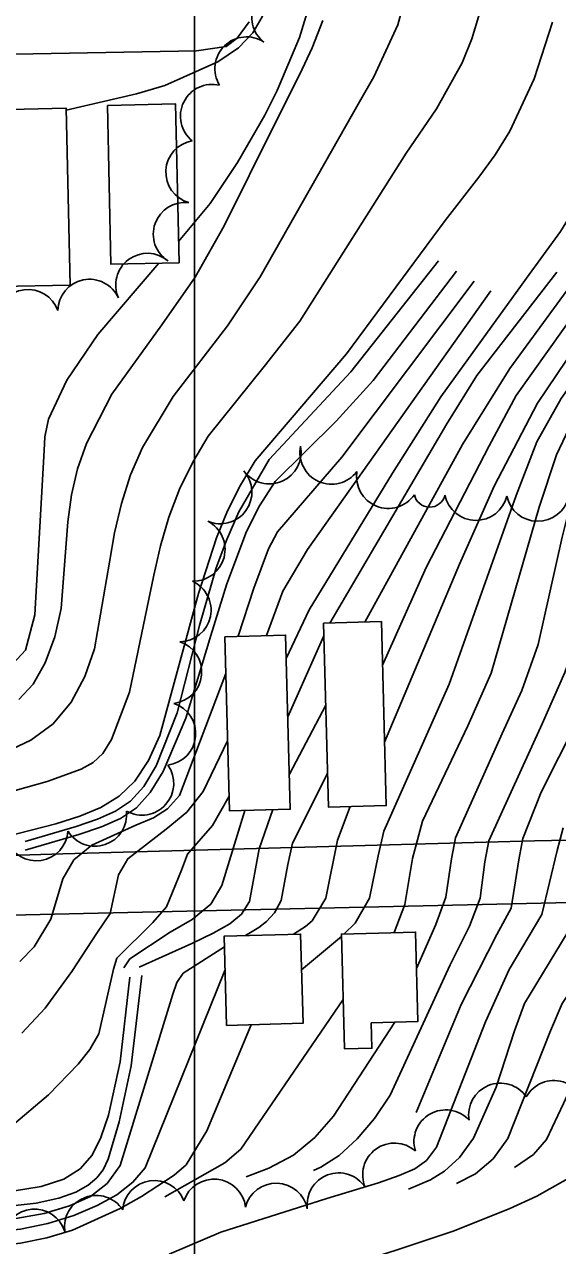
# Model space of a CAD drawing. Extents: x 79600 to 91800, y 75600 to 84400.
# Drawn here: x 87945 to 88117.3, y 77599.8 to 77994.3 of the extents above; entities that cross this region are included whole.
import ezdxf

# ---------------------------------------------------------------- set-up
doc = ezdxf.new("R2010")
doc.units = 0
for name, color, linetype in [('080-090$0$BLDG', 7, 'Continuous'), ('080-090$0$GRID', 7, 'Continuous'), ('080-090$0$INDEX', 7, 'Continuous'), ('080-090$0$INTER', 7, 'Continuous'), ('080-090$0$ROAD', 7, 'Continuous'), ('080-090$0$TREES', 7, 'Continuous')]:
    doc.layers.add(name, color=color, linetype=linetype)

msp = doc.modelspace()

# ---------------------------------------------------------------- linework, layer by layer
at = {"layer": '080-090$0$BLDG'}
for points in [[(87959.74, 77910.11), (87936.96, 77909.61), (87935.71, 77966.7), (87958.49, 77967.2)], [(87971.84, 77968.13), (87993.84, 77968.61), (87994.96, 77917.32), (87972.96, 77916.84)], [(88041.65, 77800.86), (88060.36, 77801.37), (88061.97, 77741.95), (88043.26, 77741.44)], [(88009.74, 77796.5), (88029.4, 77797.03), (88030.93, 77740.78), (88011.27, 77740.25)], [(88010.3, 77670.95), (88009.52, 77699.75), (88034.26, 77700.42), (88035.04, 77671.62)], [(88057.08, 77671.8), (88057.3, 77663.56), (88048.46, 77663.32), (88047.46, 77700.44), (88071.41, 77701.09), (88072.19, 77672.21)]]:
    msp.add_lwpolyline(points, close=True, dxfattribs=at)
at = {"layer": '080-090$0$GRID'}
msp.add_line((88000, 80000), (88000, 76000), dxfattribs=at)
at = {"layer": '080-090$0$INDEX'}
msp.add_line((88034.57, 77688.83), (88047.48, 77699.68), dxfattribs=at)
for points in [[(88029.61, 77789.5), (88037.03, 77805.23), (88063.97, 77849.31), (88079.6, 77874.03), (88107.33, 77912.37), (88118.26, 77927.43), (88123.14, 77935.31), (88127.46, 77943.53), (88134.09, 77961.02), (88138.5, 77979.31), (88143.46, 78006.46)], [(87938.82, 77759.15), (87947.09, 77763.06), (87954.32, 77768.38), (87960.12, 77775.36), (87964.52, 77783.61), (87967.65, 77792.57), (87972.43, 77820.58), (87974.09, 77830.1), (87976.34, 77839.56), (87979.32, 77848.77), (87983.17, 77857.6), (87993.07, 77874.1), (88010.6, 77896.97), (88021.17, 77912.79), (88053.29, 77969.32), (88057.98, 77977.32), (88065.74, 77994.15), (88068.13, 78003.29)], [(88048.3, 77700.46), (88051.88, 77704), (88056.49, 77712.01), (88059.38, 77725.73), (88061.18, 77733.67), (88082.29, 77781.14), (88103.9, 77842.08), (88110.63, 77859.4), (88118.52, 77873.4), (88131.55, 77891.88), (88146.13, 77913.85), (88154.46, 77929.67), (88160.06, 77945.71), (88163.5, 77963.31), (88167.81, 78000.65)], [(87918.46, 77726.71), (87955.08, 77736.02), (87962.9, 77738.54), (87969.7, 77741.36), (87975.58, 77744.95), (87980.65, 77749.88), (87985.04, 77756.52), (87988.78, 77764.53), (88001.21, 77810.44), (88007.08, 77828.46), (88010.67, 77837.14), (88014.81, 77845.47), (88019.61, 77853.3), (88049.15, 77887.93), (88081.01, 77930.9), (88091.91, 77944.92), (88097.15, 77952.14), (88101.94, 77959.78), (88109.74, 77976.76), (88115.64, 77995.02)], [(87928.09, 77742.89), (87952.29, 77749.73), (87963.35, 77753.75), (87967.2, 77755.83), (87970.32, 77758.72), (87973.17, 77763.28), (87978.92, 77778.6), (87986.81, 77816.43), (87988.97, 77825.82), (87991.7, 77835.08), (87995.14, 77844.11), (87999.39, 77852.86), (88004.38, 77861.23), (88022.48, 77883.76), (88033.97, 77898.44), (88068.42, 77952.66), (88078.2, 77967.01), (88086.44, 77981.84), (88089.61, 77989.65), (88092.11, 77997.78)], [(87943.13, 77776.25), (87947.78, 77781.17), (87951.7, 77788.04), (87954.79, 77796.41), (87956.86, 77805.62), (87958.98, 77833.64), (87960.18, 77842.36), (87962.17, 77850.73), (87965.01, 77858.89), (87973.21, 77874.83), (87989.4, 77897.23), (88000.16, 77912.67), (88009.57, 77929.21), (88025.84, 77961.98), (88033.98, 77978.23), (88037.99, 77986.77), (88041.43, 77995.59)], [(87940.75, 77638.41), (87952.74, 77648.53), (87962.34, 77658.36), (87966.12, 77663.14), (87969.07, 77668.26), (87973.81, 77689.05), (87974.87, 77692.66), (87986.49, 77704.19), (87990.94, 77709.26), (87995.8, 77721.08), (87997.68, 77726.26), (88005.76, 77735.55), (88011.14, 77745.03)], [(87991.75, 77597.07), (88008.45, 77604.18), (88042.79, 77615.02), (88059.42, 77620.08), (88066.17, 77622.4), (88071.18, 77624.58), (88074.94, 77627.33), (88078.17, 77631.57), (88094.04, 77672.13), (88101.71, 77689.04), (88112.21, 77706.72), (88117.21, 77727.46), (88119.14, 77734.71)], [(87934.76, 77599.61), (87943.66, 77600.56), (87952.25, 77602.28), (87960.52, 77604.77), (87975.97, 77611.74), (87982.83, 77615.69), (87993.4, 77622.55), (87997.23, 77625.94), (88003.97, 77636.83), (88018.28, 77671.16)], [(87602.34, 77379.77), (87671.29, 77414.47), (87739.84, 77454.01), (87755.07, 77463.2), (87769.23, 77472.64), (87775.49, 77477.51), (87781.11, 77482.73), (87799.86, 77509.75), (87805.26, 77517.28), (87811.8, 77523.63), (87819.75, 77528.08), (87922.42, 77550.15), (87940.59, 77554.67), (87958.43, 77560.23), (88002.02, 77578.25), (88065.16, 77598.28), (88083.58, 77604.41), (88101.69, 77611.69), (88110.61, 77615.8), (88127.43, 77625.28)]]:
    msp.add_lwpolyline(points, dxfattribs=at)
at = {"layer": '080-090$0$INTER'}
for p, q in [((88030.12, 77770.66), (88041.76, 77796.74)), ((88030.62, 77752.08), (88042.37, 77774.34))]:
    msp.add_line(p, q, dxfattribs=at)
for points in [[(87958.51, 77966.59), (87981.25, 77971.83), (87990.39, 77974.53), (88007.52, 77982.2), (88014.16, 77986.78), (88018.84, 77991.62), (88021.8, 77996.79), (88023.46, 78002.4), (88024.1, 78008.52), (88023.48, 78014.96), (88021.21, 78021.47), (87999.39, 78049.12)], [(87994.81, 77924.21), (88005.01, 77936.49), (88013.87, 77949.69), (88022.71, 77965.03), (88026.7, 77972.99), (88033.92, 77990.09), (88036.75, 77999.22)], [(88038.43, 77624.06), (88040.82, 77625.1), (88046.74, 77628.91), (88052.6, 77634.25), (88058.19, 77640.88), (88063.23, 77648.39), (88082.66, 77690.51), (88088.88, 77702.97), (88092.33, 77712.06), (88093.77, 77723.77), (88095.08, 77730.59), (88112.34, 77768.36), (88119.66, 77784.94), (88122.77, 77793.74), (88129.26, 77831.84), (88132.96, 77850.21), (88135.59, 77858.47), (88142.26, 77872.55), (88156.85, 77895.59), (88164.18, 77907.67), (88173.91, 77929.23)], [(88064.47, 77700.9), (88067.96, 77710.03), (88070.39, 77724.87), (88073.72, 77736.92), (88088.37, 77767.74), (88095.82, 77784.72), (88111.37, 77838.3), (88116.99, 77855.28), (88122.98, 77867.95), (88159.63, 77924.68)], [(88071.73, 77689.29), (88077.96, 77703.49), (88081.25, 77712.38), (88083.03, 77724.75), (88084.34, 77731.55), (88099.47, 77765.22), (88105.74, 77779.14), (88111.04, 77793.96), (88118.84, 77828.6), (88124.95, 77853.2), (88130.17, 77866.68), (88150.92, 77898.33), (88167.19, 77927.09)], [(87682.43, 77744.66), (87686.24, 77741.74), (87692.76, 77738.99), (87700.31, 77740.29), (87709.36, 77744.19), (87727.02, 77748.89), (87732.91, 77749.93), (87756.78, 77753.61), (87790.98, 77757.11), (87826.93, 77762.81), (87885.68, 77767.63), (87917.24, 77772.89), (87933.03, 77779.02), (87945.3, 77792.17), (87948.37, 77803.57), (87951.36, 77856.62), (87951.58, 77861.03), (87952.78, 77866.73), (87958.74, 77879.4), (87968.69, 77894.07), (87988.4, 77917.17)], [(87945.22, 77730.39), (87961.68, 77735.17), (87968.56, 77737.53), (87974.39, 77740.1), (87979.26, 77743.41), (87983.55, 77748.14), (87987.55, 77754.79), (87994.38, 77771.92), (88001.53, 77800.08), (88007, 77818.71), (88010.36, 77827.87), (88014.25, 77836.89), (88024.12, 77853.73), (88050.5, 77882.02), (88078.87, 77917.92)], [(88055.03, 77801.23), (88086.55, 77858.55), (88101.89, 77883.17), (88125.69, 77915.62)], [(88060.74, 77787.34), (88074.89, 77818.82), (88095.23, 77858.21), (88103.94, 77874.37), (88134.34, 77917.01)], [(88061.41, 77762.48), (88085.62, 77819.92), (88096.84, 77845.08), (88110.83, 77871.95), (88142.11, 77918.26)], [(87945.19, 77727.49), (87962.6, 77732.55), (87969.88, 77735.05), (87976.04, 77737.75), (87981.18, 77741.22), (87985.67, 77746.13), (87989.85, 77752.98), (87997.13, 77770.23), (88005.25, 77796.91), (88010.4, 77813.59), (88016.79, 77830.44), (88020.93, 77838.8), (88026.04, 77846.59), (88045.77, 77866.08), (88057.74, 77879.26), (88084.7, 77914.6)], [(88043.69, 77800.92), (88081.48, 77865.23), (88091.28, 77880.87), (88117.11, 77914.24)], [(88014.07, 77796.62), (88019.09, 77812.18), (88023.91, 77824.92), (88026.77, 77830.39), (88047.57, 77854.47), (88090.41, 77911.33)], [(88023.29, 77796.87), (88028.57, 77811.16), (88036.52, 77824.65), (88095.75, 77908.28)], [(87943.47, 77691.6), (87948.16, 77696.35), (87953.51, 77705.24), (87957.42, 77718.24), (87960.98, 77724.37), (87966.82, 77729.2), (87980.98, 77735.64), (87986.72, 77738.02), (87991.28, 77740.87), (87995.08, 77745.17), (88010.06, 77784.61)], [(88071.65, 77642.81), (88086.16, 77677.65), (88097.66, 77700.26), (88102.28, 77708.83), (88104.79, 77724.37), (88106.14, 77731.28), (88112.05, 77746.3), (88129.3, 77780.38)], [(87944.1, 77668.39), (87951.69, 77676.53), (87960.26, 77688.33), (87968.4, 77700.75), (87972.69, 77707.06), (87975.38, 77719.52), (87978.39, 77724.77), (87990.79, 77734.29), (87997.52, 77739.82), (88002.79, 77746.5), (88010.65, 77762.88)], [(88016.44, 77699.94), (88020.71, 77702.58), (88023.2, 77704.5), (88025.82, 77707.33), (88027.93, 77711.3), (88030.08, 77722.86), (88031.67, 77729.83), (88042.96, 77752.33)], [(88084.62, 77619.85), (88090.79, 77623.02), (88096.47, 77627.86), (88101.27, 77634.37), (88115.04, 77669.19), (88118.85, 77677.99), (88133.08, 77699.3), (88136.88, 77704.15), (88139.85, 77708.61), (88145.67, 77727.08), (88147.89, 77733.89), (88158.66, 77749.63)], [(88171.31, 77746.82), (88166.93, 77742.3), (88161.25, 77733.15), (88155.16, 77711.74), (88133.54, 77676.89), (88119.22, 77645.68), (88113.75, 77634.05), (88109.6, 77629.25), (88103.38, 77625.05)], [(88069.1, 77618.07), (88076.22, 77621.06), (88080.83, 77623.85), (88085.67, 77628.24), (88090.11, 77634.51), (88097.46, 77650.94), (88103.37, 77669.16), (88106.69, 77677.96), (88122.63, 77704.26), (88125.32, 77708.5), (88128.94, 77723.78), (88130.33, 77729.45), (88140.17, 77744.47)], [(87977.13, 77689.49), (87979.1, 77692.39), (87992.1, 77701.06), (87999.21, 77705.14), (88005.23, 77710.13), (88008.84, 77716.09), (88016.27, 77740.39)], [(87982.06, 77689.74), (87999.15, 77697.44), (88005.98, 77700.74), (88011.36, 77703.73), (88015.19, 77706.89), (88017.7, 77710.91), (88020.9, 77727.99), (88025.29, 77740.63)], [(88031.96, 77700.36), (88035.82, 77702.87), (88037.99, 77704.74), (88042.45, 77712.07), (88046.2, 77730.81), (88050.29, 77741.63)], [(87782.16, 77612.2), (87800.66, 77615.1), (87819.43, 77616.11), (87847.88, 77615.52), (87903.62, 77610.17), (87922.74, 77608.13), (87932.49, 77607.88), (87942.17, 77608.6), (87951.37, 77610.22), (87959.56, 77612.6), (87966.35, 77615.7), (87971.76, 77619.88), (87975.89, 77625.65), (87992.96, 77681.05), (87994.24, 77684.78), (87996.3, 77687.8), (88009.62, 77696.31)], [(87770.12, 77592.83), (87769.54, 77597.85), (87770.3, 77602), (87772.25, 77603.73), (87783.07, 77606.7), (87801.27, 77608.85), (87820.26, 77609.71), (87848.41, 77608.72), (87877.13, 77605.56), (87896.78, 77604.2), (87916.26, 77604.01), (87934.76, 77604.23), (87943.75, 77605.14), (87952.58, 77606.97), (87960.96, 77609.57), (87968.49, 77612.72), (87974.87, 77616.24), (87980.05, 77620.25), (87984.05, 77624.93), (88009.82, 77688.69)], [(87982.97, 77687.08), (87979.48, 77657.87), (87975.66, 77639.83), (87972.07, 77627.77), (87970.4, 77624.3), (87968.35, 77621.66), (87965.56, 77619.27), (87961.61, 77617.07), (87956.08, 77615.12), (87948.75, 77613.53), (87940.08, 77612.5), (87930.72, 77612.26), (87882.58, 77619.16), (87863.24, 77621.52), (87844.2, 77622.73), (87825.3, 77622.94), (87806.55, 77622.46), (87788.92, 77621.1), (87781.13, 77619.89), (87779.94, 77619.63)], [(87979.07, 77686.51), (87975.95, 77659.11), (87972.17, 77641.89), (87969.72, 77634.68), (87966.85, 77628.97), (87963.05, 77624.6), (87957.7, 77621.31), (87950.42, 77618.91), (87941.72, 77617.47), (87932.36, 77617.14), (87884.79, 77625.55), (87865.42, 77628.21), (87845.99, 77629.39), (87806.88, 77628.88), (87787.98, 77627.09), (87778.77, 77625.26), (87773.41, 77623.74)], [(87990.36, 77615.56), (88009.76, 77626.5), (88014.95, 77630.97), (88048.03, 77679.34)], [(88016.67, 77622.03), (88023.99, 77624.83), (88031.93, 77629.06), (88038.89, 77634.75), (88044.94, 77641.56), (88064.72, 77672.01)]]:
    msp.add_lwpolyline(points, dxfattribs=at)
at = {"layer": '080-090$0$ROAD'}
for p, q in [((88013.72, 77989.89), (88017.6, 77995.1)), ((88000.65, 77985.71), (88010.17, 77987.17)), ((88010.17, 77987.17), (88013.72, 77989.89)), ((87787.15, 77981.95), (88000.65, 77985.71)), ((88109.87, 77730.56), (88362.59, 77735.73)), ((87957.38, 77726.39), (88109.87, 77730.56)), ((87738.53, 77719.08), (87957.38, 77726.39)), ((88200.88, 77712.36), (87964.07, 77707.12)), ((87964.07, 77707.12), (87691.93, 77700.71))]:
    msp.add_line(p, q, dxfattribs=at)
at = {"layer": '080-090$0$TREES'}
for centre, radius, start, end in [((88028.72, 77996.66), 10.25, 77.1552, 231.7945), ((88016.79, 77980.02), 10.25, 56.9238, 211.5631), ((88005.67, 77964.68), 10.25, 76.5833, 231.2225), ((88000.93, 77946.58), 10.25, 99.4285, 254.0677), ((87996.88, 77926.55), 10.25, 83.0635, 237.7027), ((87984.73, 77910.1), 10.25, 49.3882, 204.0274), ((87966.03, 77901.71), 10.25, 24.3248, 178.9641), ((87946.15, 77898.39), 10.25, 19.986, 174.6253), ((88024.19, 77856.12), 10.25, 216.3948, 11.034), ((88044.29, 77856.01), 10.25, 168.3849, 323.0242), ((88008.27, 77843.23), 10.25, 246.9267, 41.566), ((88062.6, 77848.19), 10.25, 170.7065, 325.3457), ((88075.99, 77843.41), 5.07, 191.8596, 346.4988), ((88090.95, 77844.33), 10.25, 191.8596, 346.4988), ((88110.95, 77844.04), 10.25, 191.8596, 346.4988), ((87999.59, 77824.68), 10.25, 268.2725, 62.9117), ((87995.06, 77805.09), 10.25, 271.0605, 65.6997), ((87992.04, 77785.11), 10.25, 277.1115, 71.7508), ((87990.1, 77765.2), 10.25, 277.1115, 71.7508), ((87983.01, 77749.11), 10.25, 240.6748, 35.314), ((87967.8, 77739.05), 10.25, 211.618, 6.2572), ((87948.84, 77734.38), 10.25, 201.4336, 356.0729), ((88098.83, 77642.01), 10.25, 34.9727, 189.612), ((88116.17, 77642.88), 10.25, 356.1443, 150.7835), ((88081.16, 77633.38), 10.25, 42.4714, 197.1107), ((88064.59, 77622.67), 10.25, 48.6194, 203.2587), ((87986.97, 77610.58), 10.25, 21.0333, 175.6726), ((88006.26, 77611.02), 10.25, 6.9481, 161.5874), ((88026.36, 77609.71), 10.25, 10.9397, 165.5789), ((88046.58, 77613.03), 10.25, 33.0731, 187.7123), ((87968.16, 77605.76), 10.25, 33.0859, 187.7251), ((87948.21, 77601.33), 10.25, 17.3327, 171.9719)]:
    msp.add_arc(centre, radius, start, end, dxfattribs=at)

doc.saveas('drawing.dxf')
